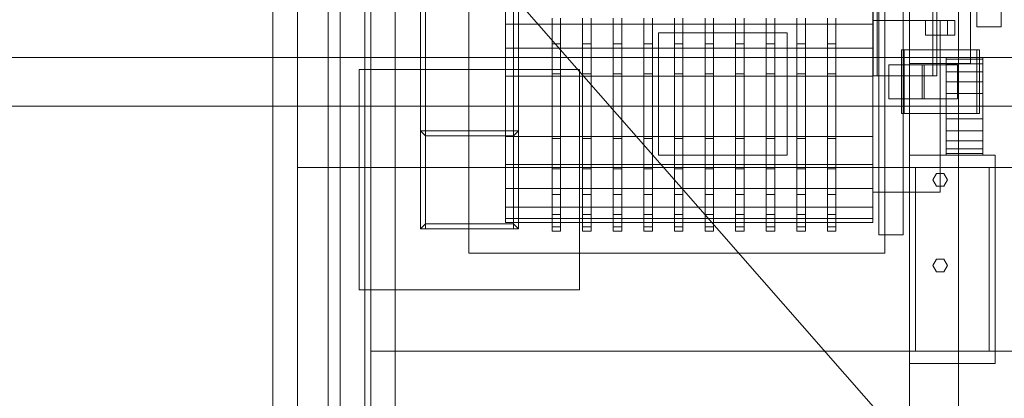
# Model space of a CAD drawing. Header units: millimetres. Extents: x -4395 to 65662, y -65530 to 6847.
# Tile 508 of 656: x 4043 to 4848, y -18688 to -18379. Entities that reach past the tile are written whole.
import ezdxf

# ---------------------------------------------------------------- set-up
doc = ezdxf.new("R2010")
doc.units = ezdxf.units.MM
doc.layers.add('superior_C01', color=7, linetype='Continuous', lineweight=0)
doc.layers.add('superior_dosificador', color=7, linetype='Continuous', lineweight=0)

msp = doc.modelspace()

# ---------------------------------------------------------------- linework, layer by layer
at = {"layer": 'superior_C01'}
for p, q in [((4370.544, -17450), (4370.544, -18550)), ((4374.544, -18550), (4374.544, -17450)), ((4446.544, -17450), (4446.544, -18550)), ((4450.544, -18550), (4450.544, -17450)), ((4740.372, -17575), (4740.372, -18425)), ((4743.759, -18425), (4743.759, -17575)), ((4789.106, -18425), (4789.106, -17575)), ((4792.493, -17575), (4792.493, -18425)), ((4824.946, -18404), (4763.549, -18404)), ((4763.549, -18404), (4763.549, -18456)), ((4765.807, -18404), (4763.549, -18404)), ((4765.807, -18456), (4765.807, -18404)), ((4765.807, -18404), (4827.205, -18404)), ((4824.946, -18456), (4824.946, -18404)), ((4824.946, -18404), (4827.205, -18404)), ((4827.205, -18404), (4827.205, -18456)), ((4891.593, -18410), (3740.385, -18410)), ((3751.675, -18410), (4902.883, -18410)), ((4972.035, -18410), (3820.827, -18410)), ((3834.94, -18410), (4986.148, -18410)), ((4320.544, -18600), (4320.544, -18420)), ((4320.544, -18420), (4500.544, -18420)), ((4500.544, -18420), (4500.544, -18600)), ((4781.952, -18416), (4753.171, -18416)), ((4753.171, -18416), (4753.171, -18444)), ((4780.422, -18416), (4753.171, -18416)), ((4780.422, -18444), (4780.422, -18416)), ((4780.422, -18416), (4809.202, -18416)), ((4781.952, -18444), (4781.952, -18416)), ((4781.952, -18416), (4809.202, -18416)), ((4809.202, -18416), (4809.202, -18444)), ((4740.372, -18425), (4789.106, -18425)), ((4740.372, -18425), (4743.759, -18425)), ((4792.493, -18425), (4743.759, -18425)), ((4792.493, -18425), (4789.106, -18425)), ((4753.171, -18444), (4781.952, -18444)), ((4753.171, -18444), (4780.422, -18444)), ((4809.202, -18444), (4780.422, -18444)), ((4809.202, -18444), (4781.952, -18444)), ((3740.385, -18450), (4891.593, -18450)), ((3751.675, -18450), (4902.883, -18450)), ((3820.827, -18450), (4972.035, -18450)), ((3834.94, -18450), (4986.148, -18450)), ((4763.549, -18456), (4824.946, -18456)), ((4763.549, -18456), (4765.807, -18456)), ((4827.205, -18456), (4765.807, -18456)), ((4827.205, -18456), (4824.946, -18456)), ((4450.544, -18470), (4370.544, -18470)), ((4374.544, -18474), (4370.544, -18470)), ((4370.544, -18470), (4370.544, -18550)), ((4446.544, -18474), (4374.544, -18474)), ((4374.544, -18474), (4374.544, -18546)), ((4446.544, -18474), (4450.544, -18470)), ((4446.544, -18546), (4446.544, -18474)), ((4450.544, -18550), (4450.544, -18470)), ((4370.544, -18550), (4374.544, -18546)), ((4374.544, -18546), (4446.544, -18546)), ((4446.544, -18546), (4450.544, -18550)), ((4370.544, -18550), (4450.544, -18550)), ((4370.544, -18550), (4374.544, -18550)), ((4446.544, -18550), (4374.544, -18550)), ((4446.544, -18550), (4450.544, -18550)), ((4500.544, -18600), (4320.544, -18600))]:
    msp.add_line(p, q, dxfattribs=at)
at = {"layer": 'superior_dosificador'}
for p, q in [((4250, -19850), (4250, -18150)), ((4350, -18150), (4350, -19850)), ((4770, -18185), (4770, -18415)), ((4820, -18415), (4820, -18185)), ((4295, -19200), (4295, -18200)), ((4305, -19200), (4305, -18200)), ((4745, -18205), (4745, -18555)), ((4765, -18555), (4765, -18205)), ((4770, -18210), (4770, -19790)), ((4810, -19790), (4810, -18210)), ((4825, -18385), (4825, -18215)), ((4845, -18215), (4845, -18385)), ((4270, -18230), (4270, -19770)), ((4330, -19770), (4330, -18230)), ((4325, -18250), (4325, -19750)), ((4850, -18820), (4350, -18250)), ((4350, -19750), (4350, -18250)), ((4410, -18330), (4410, -18570)), ((4750, -18570), (4750, -18330)), ((4440, -18382.825), (4440, -18367.728)), ((4740, -18382.825), (4740, -18367.728)), ((4478, -18399), (4478, -18377.875)), ((4485, -18399), (4485, -18377.875)), ((4503, -18399), (4503, -18377.875)), ((4510, -18399), (4510, -18377.875)), ((4528, -18399), (4528, -18377.875)), ((4535, -18399), (4535, -18377.875)), ((4553, -18399), (4553, -18377.875)), ((4560, -18399), (4560, -18377.875)), ((4578, -18399), (4578, -18377.875)), ((4585, -18399), (4585, -18377.875)), ((4603, -18399), (4603, -18377.875)), ((4610, -18399), (4610, -18377.875)), ((4628, -18399), (4628, -18377.875)), ((4635, -18399), (4635, -18377.875)), ((4653, -18399), (4653, -18377.875)), ((4660, -18399), (4660, -18377.875)), ((4678, -18399), (4678, -18377.875)), ((4685, -18399), (4685, -18377.875)), ((4703, -18399), (4703, -18377.875)), ((4710, -18399), (4710, -18377.875)), ((4795, -18380), (4740, -18380)), ((4740, -18380), (4740, -18520)), ((4789, -18380), (4783, -18380)), ((4783, -18392), (4783, -18380)), ((4789, -18380), (4801, -18380)), ((4789, -18380), (4789, -18392)), ((4795, -18520), (4795, -18380)), ((4801, -18380), (4807, -18380)), ((4801, -18380), (4801, -18392)), ((4807, -18380), (4807, -18392)), ((4440, -18402.5), (4440, -18382.825)), ((4740, -18382.825), (4440, -18382.825)), ((4740, -18402.5), (4740, -18382.825)), ((4845, -18385), (4825, -18385)), ((4670, -18390), (4565, -18390)), ((4565, -18390), (4565, -18490)), ((4670, -18490), (4670, -18390)), ((4783, -18392), (4789, -18392)), ((4789, -18392), (4801, -18392)), ((4801, -18392), (4807, -18392)), ((4440, -18425.412), (4440, -18402.5)), ((4740, -18402.5), (4440, -18402.5)), ((4478, -18423.6), (4478, -18399)), ((4485, -18399), (4478, -18399)), ((4485, -18423.6), (4485, -18399)), ((4503, -18423.6), (4503, -18399)), ((4510, -18399), (4503, -18399)), ((4510, -18423.6), (4510, -18399)), ((4528, -18423.6), (4528, -18399)), ((4535, -18399), (4528, -18399)), ((4535, -18423.6), (4535, -18399)), ((4553, -18423.6), (4553, -18399)), ((4560, -18399), (4553, -18399)), ((4560, -18423.6), (4560, -18399)), ((4578, -18423.6), (4578, -18399)), ((4585, -18399), (4578, -18399)), ((4585, -18423.6), (4585, -18399)), ((4603, -18423.6), (4603, -18399)), ((4610, -18399), (4603, -18399)), ((4610, -18423.6), (4610, -18399)), ((4628, -18423.6), (4628, -18399)), ((4635, -18399), (4628, -18399)), ((4635, -18423.6), (4635, -18399)), ((4653, -18423.6), (4653, -18399)), ((4660, -18399), (4653, -18399)), ((4660, -18423.6), (4660, -18399)), ((4678, -18423.6), (4678, -18399)), ((4685, -18399), (4678, -18399)), ((4685, -18423.6), (4685, -18399)), ((4703, -18423.6), (4703, -18399)), ((4710, -18399), (4703, -18399)), ((4710, -18423.6), (4710, -18399)), ((4740, -18425.412), (4740, -18402.5)), ((4800, -18411.363), (4800, -18410)), ((4830, -18410), (4800, -18410)), ((4800, -18415.359), (4800, -18411.363)), ((4830, -18411.363), (4800, -18411.363)), ((4830, -18411.363), (4830, -18410)), ((4830, -18415.359), (4830, -18411.363)), ((4770, -18415), (4820, -18415)), ((4800, -18421.716), (4800, -18415.359)), ((4830, -18415.359), (4800, -18415.359)), ((4830, -18421.716), (4830, -18415.359)), ((4440, -18450), (4440, -18425.412)), ((4740, -18425.412), (4440, -18425.412)), ((4478, -18450), (4478, -18423.6)), ((4485, -18423.6), (4478, -18423.6)), ((4485, -18450), (4485, -18423.6)), ((4503, -18450), (4503, -18423.6)), ((4510, -18423.6), (4503, -18423.6)), ((4510, -18450), (4510, -18423.6)), ((4528, -18450), (4528, -18423.6)), ((4535, -18423.6), (4528, -18423.6)), ((4535, -18450), (4535, -18423.6)), ((4553, -18450), (4553, -18423.6)), ((4560, -18423.6), (4553, -18423.6)), ((4560, -18450), (4560, -18423.6)), ((4578, -18450), (4578, -18423.6)), ((4585, -18423.6), (4578, -18423.6)), ((4585, -18450), (4585, -18423.6)), ((4603, -18450), (4603, -18423.6)), ((4610, -18423.6), (4603, -18423.6)), ((4610, -18450), (4610, -18423.6)), ((4628, -18450), (4628, -18423.6)), ((4635, -18423.6), (4628, -18423.6)), ((4635, -18450), (4635, -18423.6)), ((4653, -18450), (4653, -18423.6)), ((4660, -18423.6), (4653, -18423.6)), ((4660, -18450), (4660, -18423.6)), ((4678, -18450), (4678, -18423.6)), ((4685, -18423.6), (4678, -18423.6)), ((4685, -18450), (4685, -18423.6)), ((4703, -18450), (4703, -18423.6)), ((4710, -18423.6), (4703, -18423.6)), ((4710, -18450), (4710, -18423.6)), ((4740, -18450), (4740, -18425.412)), ((4800, -18430), (4800, -18421.716)), ((4830, -18421.716), (4800, -18421.716)), ((4830, -18430), (4830, -18421.716)), ((4800, -18439.647), (4800, -18430)), ((4830, -18430), (4800, -18430)), ((4830, -18439.647), (4830, -18430)), ((4800, -18450), (4800, -18439.647)), ((4830, -18439.647), (4800, -18439.647)), ((4830, -18450), (4830, -18439.647)), ((4440, -18474.588), (4440, -18450)), ((4740, -18450), (4440, -18450)), ((4478, -18476.4), (4478, -18450)), ((4485, -18450), (4478, -18450)), ((4485, -18476.4), (4485, -18450)), ((4503, -18476.4), (4503, -18450)), ((4510, -18450), (4503, -18450)), ((4510, -18476.4), (4510, -18450)), ((4528, -18476.4), (4528, -18450)), ((4535, -18450), (4528, -18450)), ((4535, -18476.4), (4535, -18450)), ((4553, -18476.4), (4553, -18450)), ((4560, -18450), (4553, -18450)), ((4560, -18476.4), (4560, -18450)), ((4578, -18476.4), (4578, -18450)), ((4585, -18450), (4578, -18450)), ((4585, -18476.4), (4585, -18450)), ((4603, -18476.4), (4603, -18450)), ((4610, -18450), (4603, -18450)), ((4610, -18476.4), (4610, -18450)), ((4628, -18476.4), (4628, -18450)), ((4635, -18450), (4628, -18450)), ((4635, -18476.4), (4635, -18450)), ((4653, -18476.4), (4653, -18450)), ((4660, -18450), (4653, -18450)), ((4660, -18476.4), (4660, -18450)), ((4678, -18476.4), (4678, -18450)), ((4685, -18450), (4678, -18450)), ((4685, -18476.4), (4685, -18450)), ((4703, -18476.4), (4703, -18450)), ((4710, -18450), (4703, -18450)), ((4710, -18476.4), (4710, -18450)), ((4740, -18474.588), (4740, -18450)), ((4800, -18460.353), (4800, -18450)), ((4830, -18450), (4800, -18450)), ((4830, -18460.353), (4830, -18450)), ((4800, -18470), (4800, -18460.353)), ((4830, -18460.353), (4800, -18460.353)), ((4830, -18470), (4830, -18460.353)), ((4440, -18497.5), (4440, -18474.588)), ((4740, -18474.588), (4440, -18474.588)), ((4478, -18501), (4478, -18476.4)), ((4485, -18476.4), (4478, -18476.4)), ((4485, -18501), (4485, -18476.4)), ((4503, -18501), (4503, -18476.4)), ((4510, -18476.4), (4503, -18476.4)), ((4510, -18501), (4510, -18476.4)), ((4528, -18501), (4528, -18476.4)), ((4535, -18476.4), (4528, -18476.4)), ((4535, -18501), (4535, -18476.4)), ((4553, -18501), (4553, -18476.4)), ((4560, -18476.4), (4553, -18476.4)), ((4560, -18501), (4560, -18476.4)), ((4578, -18501), (4578, -18476.4)), ((4585, -18476.4), (4578, -18476.4)), ((4585, -18501), (4585, -18476.4)), ((4603, -18501), (4603, -18476.4)), ((4610, -18476.4), (4603, -18476.4)), ((4610, -18501), (4610, -18476.4)), ((4628, -18501), (4628, -18476.4)), ((4635, -18476.4), (4628, -18476.4)), ((4635, -18501), (4635, -18476.4)), ((4653, -18501), (4653, -18476.4)), ((4660, -18476.4), (4653, -18476.4)), ((4660, -18501), (4660, -18476.4)), ((4678, -18501), (4678, -18476.4)), ((4685, -18476.4), (4678, -18476.4)), ((4685, -18501), (4685, -18476.4)), ((4703, -18501), (4703, -18476.4)), ((4710, -18476.4), (4703, -18476.4)), ((4710, -18501), (4710, -18476.4)), ((4740, -18497.5), (4740, -18474.588)), ((4800, -18478.284), (4800, -18470)), ((4830, -18470), (4800, -18470)), ((4830, -18478.284), (4830, -18470)), ((4800, -18484.641), (4800, -18478.284)), ((4830, -18478.284), (4800, -18478.284)), ((4830, -18484.641), (4830, -18478.284)), ((4565, -18490), (4670, -18490)), ((4840, -18490), (4770, -18490)), ((4770, -18490), (4770, -18660)), ((4800, -18488.637), (4800, -18484.641)), ((4830, -18484.641), (4800, -18484.641)), ((4800, -18490), (4800, -18488.637)), ((4830, -18488.637), (4800, -18488.637)), ((4800, -18490), (4830, -18490)), ((4830, -18488.637), (4830, -18484.641)), ((4830, -18488.637), (4830, -18490)), ((4840, -18660), (4840, -18490)), ((4330, -18500), (4270, -18500)), ((4270, -18500), (4270, -19770)), ((4270, -19850), (4270, -18500)), ((4330, -19770), (4330, -18500)), ((5870, -18500), (4330, -18500)), ((4330, -18500), (4330, -18650)), ((4330, -18500), (4330, -19850)), ((4440, -18517.175), (4440, -18497.5)), ((4740, -18497.5), (4440, -18497.5)), ((4740, -18517.175), (4740, -18497.5)), ((4835, -18500), (4775, -18500)), ((4775, -18500), (4775, -18650)), ((4835, -18650), (4835, -18500)), ((4478, -18522.125), (4478, -18501)), ((4485, -18501), (4478, -18501)), ((4485, -18522.125), (4485, -18501)), ((4503, -18522.125), (4503, -18501)), ((4510, -18501), (4503, -18501)), ((4510, -18522.125), (4510, -18501)), ((4528, -18522.125), (4528, -18501)), ((4535, -18501), (4528, -18501)), ((4535, -18522.125), (4535, -18501)), ((4553, -18522.125), (4553, -18501)), ((4560, -18501), (4553, -18501)), ((4560, -18522.125), (4560, -18501)), ((4578, -18522.125), (4578, -18501)), ((4585, -18501), (4578, -18501)), ((4585, -18522.125), (4585, -18501)), ((4603, -18522.125), (4603, -18501)), ((4610, -18501), (4603, -18501)), ((4610, -18522.125), (4610, -18501)), ((4628, -18522.125), (4628, -18501)), ((4635, -18501), (4628, -18501)), ((4635, -18522.125), (4635, -18501)), ((4653, -18522.125), (4653, -18501)), ((4660, -18501), (4653, -18501)), ((4660, -18522.125), (4660, -18501)), ((4678, -18522.125), (4678, -18501)), ((4685, -18501), (4678, -18501)), ((4685, -18522.125), (4685, -18501)), ((4703, -18522.125), (4703, -18501)), ((4710, -18501), (4703, -18501)), ((4710, -18522.125), (4710, -18501)), ((4789, -18510), (4792, -18504.804)), ((4792, -18504.804), (4798, -18504.804)), ((4798, -18504.804), (4801, -18510)), ((4792, -18515.196), (4789, -18510)), ((4798, -18515.196), (4792, -18515.196)), ((4801, -18510), (4798, -18515.196)), ((4440, -18532.272), (4440, -18517.175)), ((4740, -18517.175), (4440, -18517.175)), ((4478, -18538.335), (4478, -18522.125)), ((4485, -18522.125), (4478, -18522.125)), ((4485, -18538.335), (4485, -18522.125)), ((4503, -18538.335), (4503, -18522.125)), ((4510, -18522.125), (4503, -18522.125)), ((4510, -18538.335), (4510, -18522.125)), ((4528, -18538.335), (4528, -18522.125)), ((4535, -18522.125), (4528, -18522.125)), ((4535, -18538.335), (4535, -18522.125)), ((4553, -18538.335), (4553, -18522.125)), ((4560, -18522.125), (4553, -18522.125)), ((4560, -18538.335), (4560, -18522.125)), ((4578, -18538.335), (4578, -18522.125)), ((4585, -18522.125), (4578, -18522.125)), ((4585, -18538.335), (4585, -18522.125)), ((4603, -18538.335), (4603, -18522.125)), ((4610, -18522.125), (4603, -18522.125)), ((4610, -18538.335), (4610, -18522.125)), ((4628, -18538.335), (4628, -18522.125)), ((4635, -18522.125), (4628, -18522.125)), ((4635, -18538.335), (4635, -18522.125)), ((4653, -18538.335), (4653, -18522.125)), ((4660, -18522.125), (4653, -18522.125)), ((4660, -18538.335), (4660, -18522.125)), ((4678, -18538.335), (4678, -18522.125)), ((4685, -18522.125), (4678, -18522.125)), ((4685, -18538.335), (4685, -18522.125)), ((4703, -18538.335), (4703, -18522.125)), ((4710, -18522.125), (4703, -18522.125)), ((4710, -18538.335), (4710, -18522.125)), ((4740, -18532.272), (4740, -18517.175)), ((4740, -18520), (4795, -18520)), ((4440, -18541.763), (4440, -18532.272)), ((4740, -18532.272), (4440, -18532.272)), ((4740, -18541.763), (4740, -18532.272)), ((4478, -18548.524), (4478, -18538.335)), ((4485, -18538.335), (4478, -18538.335)), ((4485, -18548.524), (4485, -18538.335)), ((4503, -18548.524), (4503, -18538.335)), ((4510, -18538.335), (4503, -18538.335)), ((4510, -18548.524), (4510, -18538.335)), ((4528, -18548.524), (4528, -18538.335)), ((4535, -18538.335), (4528, -18538.335)), ((4535, -18548.524), (4535, -18538.335)), ((4553, -18548.524), (4553, -18538.335)), ((4560, -18538.335), (4553, -18538.335)), ((4560, -18548.524), (4560, -18538.335)), ((4578, -18548.524), (4578, -18538.335)), ((4585, -18538.335), (4578, -18538.335)), ((4585, -18548.524), (4585, -18538.335)), ((4603, -18548.524), (4603, -18538.335)), ((4610, -18538.335), (4603, -18538.335)), ((4610, -18548.524), (4610, -18538.335)), ((4628, -18548.524), (4628, -18538.335)), ((4635, -18538.335), (4628, -18538.335)), ((4635, -18548.524), (4635, -18538.335)), ((4653, -18548.524), (4653, -18538.335)), ((4660, -18538.335), (4653, -18538.335)), ((4660, -18548.524), (4660, -18538.335)), ((4678, -18548.524), (4678, -18538.335)), ((4685, -18538.335), (4678, -18538.335)), ((4685, -18548.524), (4685, -18538.335)), ((4703, -18548.524), (4703, -18538.335)), ((4710, -18538.335), (4703, -18538.335)), ((4710, -18548.524), (4710, -18538.335)), ((4440, -18545), (4440, -18541.763)), ((4740, -18541.763), (4440, -18541.763)), ((4440, -18545), (4740, -18545)), ((4478, -18552), (4478, -18548.524)), ((4485, -18548.524), (4478, -18548.524)), ((4485, -18548.524), (4485, -18552)), ((4503, -18552), (4503, -18548.524)), ((4510, -18548.524), (4503, -18548.524)), ((4510, -18548.524), (4510, -18552)), ((4528, -18552), (4528, -18548.524)), ((4535, -18548.524), (4528, -18548.524)), ((4535, -18548.524), (4535, -18552)), ((4553, -18552), (4553, -18548.524)), ((4560, -18548.524), (4553, -18548.524)), ((4560, -18548.524), (4560, -18552)), ((4578, -18552), (4578, -18548.524)), ((4585, -18548.524), (4578, -18548.524)), ((4585, -18548.524), (4585, -18552)), ((4603, -18552), (4603, -18548.524)), ((4610, -18548.524), (4603, -18548.524)), ((4610, -18548.524), (4610, -18552)), ((4628, -18552), (4628, -18548.524)), ((4635, -18548.524), (4628, -18548.524)), ((4635, -18548.524), (4635, -18552)), ((4653, -18552), (4653, -18548.524)), ((4660, -18548.524), (4653, -18548.524)), ((4660, -18548.524), (4660, -18552)), ((4678, -18552), (4678, -18548.524)), ((4685, -18548.524), (4678, -18548.524)), ((4685, -18548.524), (4685, -18552)), ((4703, -18552), (4703, -18548.524)), ((4710, -18548.524), (4703, -18548.524)), ((4710, -18548.524), (4710, -18552)), ((4740, -18541.763), (4740, -18545)), ((4478, -18552), (4485, -18552)), ((4503, -18552), (4510, -18552)), ((4528, -18552), (4535, -18552)), ((4553, -18552), (4560, -18552)), ((4578, -18552), (4585, -18552)), ((4603, -18552), (4610, -18552)), ((4628, -18552), (4635, -18552)), ((4653, -18552), (4660, -18552)), ((4678, -18552), (4685, -18552)), ((4703, -18552), (4710, -18552)), ((4745, -18555), (4765, -18555)), ((4410, -18570), (4750, -18570)), ((4789, -18580), (4792, -18574.804)), ((4792, -18585.196), (4789, -18580)), ((4792, -18574.804), (4798, -18574.804)), ((4798, -18574.804), (4801, -18580)), ((4801, -18580), (4798, -18585.196)), ((4798, -18585.196), (4792, -18585.196)), ((4330, -18650), (5870, -18650)), ((4775, -18650), (4835, -18650)), ((4770, -18660), (4840, -18660))]:
    msp.add_line(p, q, dxfattribs=at)

doc.saveas('drawing.dxf')
